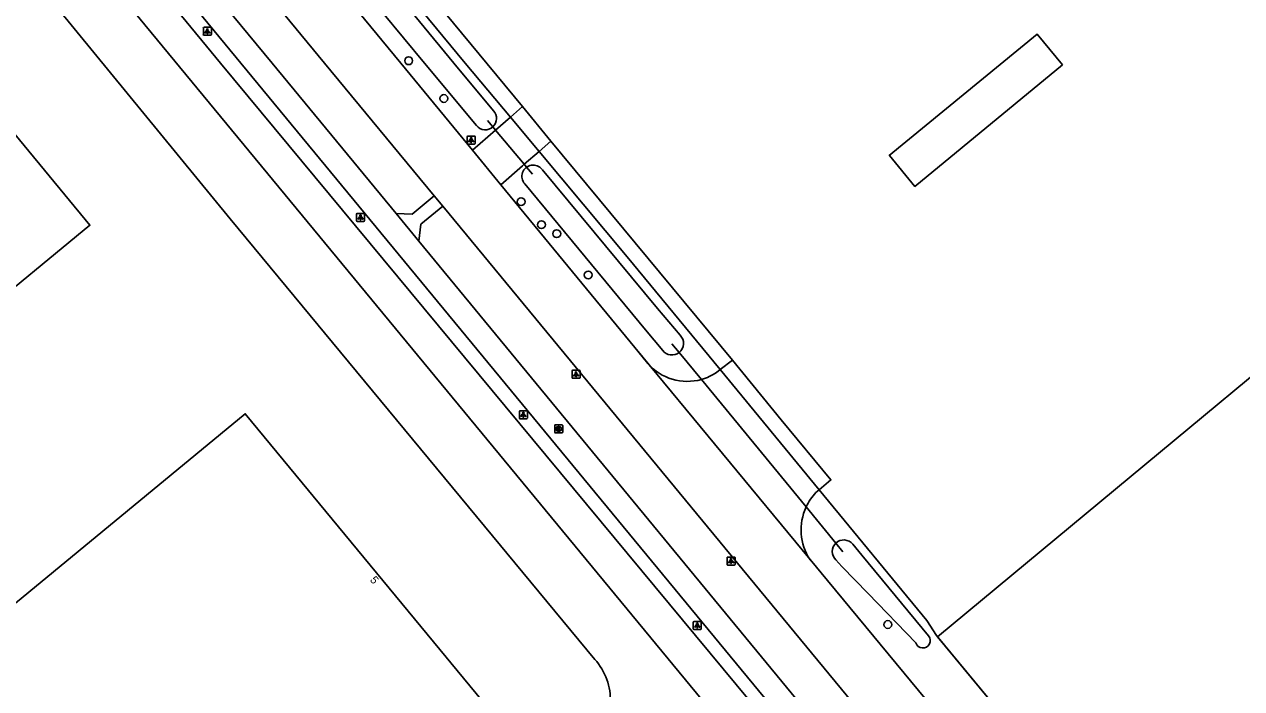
# Model space of a CAD drawing. Extents: x 156141 to 158132, y 385651 to 388399.
# Drawn here: x 157143.7 to 157295.8, y 386921.8 to 387004.8 of the extents above; entities that cross this region are included whole.
import ezdxf

# ---------------------------------------------------------------- set-up
doc = ezdxf.new("R2010")
doc.units = 0
for name, color, linetype in [('IMGEO_Berm_groen', 7, 'Continuous'), ('IMGEO_Boom', 7, 'Continuous'), ('IMGEO_Duiker', 7, 'Continuous'), ('IMGEO_Erf', 7, 'Continuous'), ('IMGEO_Fietspad_gesloten', 7, 'Continuous'), ('IMGEO_Fietspad_open', 7, 'Continuous'), ('IMGEO_Groenvoorziening', 7, 'Continuous'), ('IMGEO_Hek', 7, 'Continuous'), ('IMGEO_Lichtpunt', 7, 'Continuous'), ('IMGEO_Pand', 7, 'Continuous'), ('IMGEO_Pand_nummerreeks', 7, 'Continuous'), ('IMGEO_Rijbaan_lokaal_gesloten', 7, 'Continuous'), ('IMGEO_Rijbaan_lokaal_open', 7, 'Continuous'), ('IMGEO_Rioolput', 7, 'Continuous'), ('IMGEO_Waterloop', 7, 'Continuous')]:
    doc.layers.add(name, color=color, linetype=linetype)

msp = doc.modelspace()

# ---------------------------------------------------------------- linework, layer by layer
at = {"layer": 'IMGEO_Berm_groen'}
for points in [[(157241.17, 386912.07), (157168.24, 387000), (157137.21, 387037.65), (157129.35, 387046.65), (157129.18, 387046.53), (157127.01, 387049.14), (157127.14, 387049.25), (157124.86, 387052.05), (157124.73, 387051.94), (157091.86, 387091.79), (157084.85, 387100.37), (157072.38, 387115.63), (157065.43, 387124.28), (157056.49, 387135.39)], [(157137.84, 387076.72), (157147.62, 387065.08), (157205.96, 386994.56)], [(157242.99, 386946.68), (157256.43, 386930.35), (157257.65, 386928.46), (157257.77, 386928.3)], [(157257.77, 386928.3), (157274.58, 386907.98), (157277.32, 386904.61)]]:
    msp.add_lwpolyline(points, dxfattribs=at)
at = {"layer": 'IMGEO_Boom'}
for centre in [(157191.72, 387000.29), (157196.12, 386995.57), (157205.77, 386982.68), (157208.31, 386979.8), (157210.22, 386978.68), (157214.15, 386973.52), (157251.57, 386929.84)]:
    msp.add_circle(centre, 0.489, dxfattribs=at)
at = {"layer": 'IMGEO_Duiker'}
for points in [[(157201.59, 386992.82), (157202.24, 386992.04), (157202.58, 386991.63), (157206.17, 386987.35), (157206.46, 386987), (157207.2, 386986.11)], [(157224.61, 386964.93), (157225.51, 386963.84), (157228.28, 386960.46), (157241.37, 386944.54), (157245.09, 386940.02), (157245.97, 386938.94)]]:
    msp.add_lwpolyline(points, dxfattribs=at)
at = {"layer": 'IMGEO_Erf'}
msp.add_lwpolyline([(157471.26, 387105.25), (157329.83, 386988.11), (157257.77, 386928.3)], dxfattribs=at)
at = {"layer": 'IMGEO_Fietspad_gesloten'}
for points in [[(157190.16, 386981.21), (157174.68, 387000), (157166.89, 387009.45)], [(157164.67, 387007.38), (157170.76, 387000), (157242.5, 386913.02)], [(157193.01, 386977.75), (157190.16, 386981.21)], [(157252.99, 386904.94), (157193.01, 386977.75)]]:
    msp.add_lwpolyline(points, dxfattribs=at)
at = {"layer": 'IMGEO_Fietspad_open'}
for points in [[(157194.91, 386983.4), (157192.17, 386981.14), (157190.16, 386981.21)], [(157193.01, 386977.75), (157193.26, 386979.85), (157195.98, 386982.1)]]:
    msp.add_lwpolyline(points, dxfattribs=at)
at = {"layer": 'IMGEO_Groenvoorziening'}
msp.add_lwpolyline([(157209.47, 386990.24), (157232.17, 386962.88)], dxfattribs=at)
at = {"layer": 'IMGEO_Hek'}
for points in [[(157257.77, 386928.3), (157329.83, 386988.11), (157471.26, 387105.25), (157625.77, 387233.23)], [(157155.18, 387052.74), (157198.78, 387000)], [(157198.78, 387000), (157204.43, 386993.24), (157208.01, 386988.96), (157219.02, 386975.79), (157230.63, 386961.69), (157242.99, 386946.68), (157256.43, 386930.35)], [(157256.43, 386930.35), (157257.65, 386928.46)], [(157257.65, 386928.46), (157274.58, 386907.98)]]:
    msp.add_lwpolyline(points, dxfattribs=at)
at = {"layer": 'IMGEO_Lichtpunt'}
for p, q in [((157166.08, 387004.37), (157166.08, 387003.57)), ((157166.08, 387004.37), (157166.08, 387003.57)), ((157166.98, 387004.47), (157166.17, 387004.47)), ((157166.98, 387004.47), (157166.17, 387004.47)), ((157167.08, 387003.57), (157167.08, 387004.37)), ((157167.08, 387003.57), (157167.08, 387004.37)), ((157166.17, 387003.47), (157166.98, 387003.47)), ((157166.17, 387003.47), (157166.98, 387003.47)), ((157199.03, 386990.78), (157199.03, 386989.97)), ((157199.03, 386990.78), (157199.03, 386989.97)), ((157199.93, 386990.87), (157199.12, 386990.87)), ((157199.93, 386990.87), (157199.12, 386990.87)), ((157200.02, 386989.97), (157200.02, 386990.78)), ((157200.02, 386989.97), (157200.02, 386990.78)), ((157199.12, 386989.88), (157199.93, 386989.88)), ((157199.12, 386989.88), (157199.93, 386989.88)), ((157185.21, 386981.12), (157185.21, 386980.31)), ((157185.21, 386981.12), (157185.21, 386980.31)), ((157186.11, 386981.21), (157185.31, 386981.21)), ((157186.11, 386981.21), (157185.31, 386981.21)), ((157186.21, 386980.31), (157186.21, 386981.12)), ((157186.21, 386980.31), (157186.21, 386981.12)), ((157185.31, 386980.22), (157186.11, 386980.22)), ((157185.31, 386980.22), (157186.11, 386980.22)), ((157212.13, 386961.52), (157212.13, 386960.71)), ((157212.13, 386961.52), (157212.13, 386960.71)), ((157213.03, 386961.61), (157212.22, 386961.61)), ((157213.03, 386961.61), (157212.22, 386961.61)), ((157213.13, 386960.71), (157213.13, 386961.52)), ((157213.13, 386960.71), (157213.13, 386961.52)), ((157212.22, 386960.61), (157213.03, 386960.61)), ((157212.22, 386960.61), (157213.03, 386960.61)), ((157205.55, 386956.45), (157205.55, 386955.64)), ((157205.55, 386956.45), (157205.55, 386955.64)), ((157206.45, 386956.54), (157205.64, 386956.54)), ((157206.45, 386956.54), (157205.64, 386956.54)), ((157205.64, 386955.55), (157206.45, 386955.55)), ((157205.64, 386955.55), (157206.45, 386955.55)), ((157206.55, 386955.64), (157206.55, 386956.45)), ((157206.55, 386955.64), (157206.55, 386956.45)), ((157231.49, 386938.18), (157231.49, 386937.37)), ((157231.49, 386938.18), (157231.49, 386937.37)), ((157232.39, 386938.28), (157231.59, 386938.28)), ((157232.39, 386938.28), (157231.59, 386938.28)), ((157231.59, 386937.28), (157232.39, 386937.28)), ((157231.59, 386937.28), (157232.39, 386937.28)), ((157232.49, 386937.37), (157232.49, 386938.18)), ((157232.49, 386937.37), (157232.49, 386938.18)), ((157227.27, 386930.13), (157227.27, 386929.32)), ((157227.27, 386930.13), (157227.27, 386929.32)), ((157228.17, 386930.23), (157227.36, 386930.23)), ((157228.17, 386930.23), (157227.36, 386930.23)), ((157227.36, 386929.23), (157228.17, 386929.23)), ((157227.36, 386929.23), (157228.17, 386929.23)), ((157228.26, 386929.32), (157228.26, 386930.13)), ((157228.26, 386929.32), (157228.26, 386930.13))]:
    msp.add_line(p, q, dxfattribs=at)
for points in [[(157166.45, 387004.04), (157166.49, 387004.01), (157166.31, 387003.75), (157166.27, 387003.77), (157166.45, 387004.04)], [(157166.56, 387003.99), (157166.6, 387003.99), (157166.6, 387003.67), (157166.56, 387003.67), (157166.56, 387003.99)], [(157166.67, 387004.01), (157166.7, 387004.04), (157166.89, 387003.77), (157166.85, 387003.75), (157166.67, 387004.01)], [(157199.4, 386990.44), (157199.44, 386990.42), (157199.25, 386990.15), (157199.21, 386990.18), (157199.4, 386990.44)], [(157199.5, 386990.4), (157199.55, 386990.4), (157199.55, 386990.07), (157199.5, 386990.07), (157199.5, 386990.4)], [(157199.61, 386990.42), (157199.65, 386990.44), (157199.84, 386990.18), (157199.8, 386990.15), (157199.61, 386990.42)], [(157185.59, 386980.78), (157185.62, 386980.75), (157185.44, 386980.49), (157185.4, 386980.52), (157185.59, 386980.78)], [(157185.69, 386980.73), (157185.74, 386980.73), (157185.74, 386980.41), (157185.69, 386980.41), (157185.69, 386980.73)], [(157185.8, 386980.75), (157185.84, 386980.78), (157186.02, 386980.52), (157185.98, 386980.49), (157185.8, 386980.75)], [(157212.5, 386961.18), (157212.54, 386961.15), (157212.36, 386960.89), (157212.32, 386960.92), (157212.5, 386961.18)], [(157212.61, 386961.13), (157212.65, 386961.13), (157212.65, 386960.81), (157212.61, 386960.81), (157212.61, 386961.13)], [(157212.72, 386961.15), (157212.75, 386961.18), (157212.94, 386960.92), (157212.9, 386960.89), (157212.72, 386961.15)], [(157205.92, 386956.11), (157205.96, 386956.08), (157205.77, 386955.82), (157205.74, 386955.85), (157205.92, 386956.11)], [(157206.02, 386956.06), (157206.07, 386956.06), (157206.07, 386955.74), (157206.02, 386955.74), (157206.02, 386956.06)], [(157206.13, 386956.08), (157206.17, 386956.11), (157206.36, 386955.85), (157206.32, 386955.82), (157206.13, 386956.08)], [(157231.87, 386937.84), (157231.91, 386937.82), (157231.72, 386937.55), (157231.68, 386937.58), (157231.87, 386937.84)], [(157231.97, 386937.8), (157232.02, 386937.8), (157232.02, 386937.47), (157231.97, 386937.47), (157231.97, 386937.8)], [(157232.08, 386937.82), (157232.12, 386937.84), (157232.3, 386937.58), (157232.27, 386937.55), (157232.08, 386937.82)], [(157227.64, 386929.79), (157227.68, 386929.77), (157227.49, 386929.5), (157227.45, 386929.53), (157227.64, 386929.79)], [(157227.74, 386929.75), (157227.79, 386929.75), (157227.79, 386929.42), (157227.74, 386929.42), (157227.74, 386929.75)], [(157227.85, 386929.77), (157227.89, 386929.79), (157228.08, 386929.53), (157228.04, 386929.5), (157227.85, 386929.77)]]:
    msp.add_lwpolyline(points, dxfattribs=at)
for centre in [(157166.58, 387004.17), (157199.53, 386990.58), (157185.71, 386980.92), (157212.63, 386961.31), (157206.05, 386956.25), (157231.99, 386937.98), (157227.77, 386929.93)]:
    msp.add_circle(centre, 0.0994, dxfattribs=at)
for centre, start, end in [((157166.17, 387004.37), 90, 180), ((157166.17, 387004.37), 90, 180), ((157166.98, 387004.37), 0, 90), ((157166.98, 387004.37), 0, 90), ((157166.17, 387003.57), 180, 270), ((157166.17, 387003.57), 180, 270), ((157166.98, 387003.57), 270, 0), ((157166.98, 387003.57), 270, 360), ((157199.12, 386990.78), 90, 180), ((157199.12, 386990.78), 90, 180), ((157199.93, 386990.78), 0, 90), ((157199.93, 386990.78), 0, 90), ((157199.12, 386989.97), 180, 270), ((157199.12, 386989.97), 180, 270), ((157199.93, 386989.97), 270, 0), ((157199.93, 386989.97), 270, 360), ((157185.31, 386981.12), 90, 180), ((157185.31, 386981.12), 90, 180), ((157186.11, 386981.12), 0, 90), ((157186.11, 386981.12), 0, 90), ((157185.31, 386980.31), 180, 270), ((157185.31, 386980.31), 180, 270), ((157186.11, 386980.31), 270, 0), ((157186.11, 386980.31), 270, 360), ((157212.22, 386961.52), 90, 180), ((157212.22, 386961.52), 90, 180), ((157213.03, 386961.52), 0, 90), ((157213.03, 386961.52), 0, 90), ((157212.22, 386960.71), 180, 270), ((157212.22, 386960.71), 180, 270), ((157213.03, 386960.71), 270, 0), ((157213.03, 386960.71), 270, 360), ((157205.64, 386956.45), 90, 180), ((157205.64, 386956.45), 90, 180), ((157205.64, 386955.64), 180, 270), ((157205.64, 386955.64), 180, 270), ((157206.45, 386956.45), 0, 90), ((157206.45, 386956.45), 0, 90), ((157206.45, 386955.64), 270, 0), ((157206.45, 386955.64), 270, 360), ((157231.59, 386938.18), 90, 180), ((157231.59, 386938.18), 90, 180), ((157231.59, 386937.37), 180, 270), ((157231.59, 386937.37), 180, 270), ((157232.39, 386938.18), 0, 90), ((157232.39, 386938.18), 0, 90), ((157232.39, 386937.37), 270, 0), ((157232.39, 386937.37), 270, 360), ((157227.36, 386930.13), 90, 180), ((157227.36, 386930.13), 90, 180), ((157227.36, 386929.32), 180, 270), ((157227.36, 386929.32), 180, 270), ((157228.17, 386930.13), 0, 90), ((157228.17, 386930.13), 0, 90), ((157228.17, 386929.32), 270, 0), ((157228.17, 386929.32), 270, 360)]:
    msp.add_arc(centre, 0.0946, start, end, dxfattribs=at)
at = {"layer": 'IMGEO_Pand'}
for points in [[(157110.85, 387029.54), (157151.92, 386979.73), (157064.67, 386907.78), (157084.05, 386884.24), (157171.32, 386956.18), (157204.92, 386915.47), (157189.01, 386902.35), (157191.11, 386900.04), (157193.9, 386902.32), (157196.1, 386899.73)], [(157273.37, 386999.77), (157254.96, 386984.58), (157251.79, 386988.44), (157251.76, 386988.47), (157270.21, 387003.62), (157273.37, 386999.77)]]:
    msp.add_lwpolyline(points, dxfattribs=at)
at = {"layer": 'IMGEO_Rijbaan_lokaal_gesloten'}
for points in [[(157135.44, 387066.9), (157136.6, 387065.48), (157146.3, 387053.84), (157150.47, 387048.79), (157190.74, 387000), (157199.69, 386989.11)], [(157151.82, 387035.62), (157159.75, 387026), (157181.21, 387000), (157194.91, 386983.4)], [(157203.25, 386984.78), (157199.69, 386989.11)], [(157219.96, 386964.44), (157203.25, 386984.78)], [(157194.91, 386983.4), (157195.98, 386982.1)], [(157195.98, 386982.1), (157257.99, 386906.97)], [(157241.87, 386937.95), (157219.96, 386964.44)], [(157260.19, 386915.83), (157244.02, 386935.34), (157241.87, 386937.95)]]:
    msp.add_lwpolyline(points, dxfattribs=at)
at = {"layer": 'IMGEO_Rijbaan_lokaal_open'}
for points in [[(157160.83, 386861.48), (157229.85, 386918.64), (157081.95, 387097.87), (157078.51, 387102.05)], [(157214.97, 386925.48), (157169.44, 386980.52), (157143.68, 387011.99), (157121.58, 387038.54), (157110.85, 387029.54)], [(157199.69, 386989.11), (157202.58, 386991.63), (157204.43, 386993.24), (157205.96, 386994.56)], [(157205.96, 386994.56), (157209.47, 386990.24)], [(157209.47, 386990.24), (157208.01, 386988.96), (157206.17, 386987.35), (157205.95, 386987.15), (157203.25, 386984.78)], [(157219.96, 386964.44), (157221.6, 386962.47)], [(157230.18, 386961.35), (157230.63, 386961.69), (157232.17, 386962.88)], [(157232.17, 386962.88), (157238.27, 386955.4), (157244.46, 386947.91), (157242.99, 386946.68)], [(157242.59, 386946.34), (157242.99, 386946.68)]]:
    msp.add_lwpolyline(points, dxfattribs=at)
for centre, radius, start, end in [((157226.52, 386966.72), 6.5, 220.8196, 285.7269), ((157226.5, 386966.75), 6.54, 285.8045, 304.3018), ((157247.52, 386941.7), 6.77, 136.7006, 155.1887), ((157247.53, 386941.69), 6.79, 155.1534, 213.4499), ((157209.47, 386920.47), 7.44, 311.7538, 42.3613)]:
    msp.add_arc(centre, radius, start, end, dxfattribs=at)
at = {"layer": 'IMGEO_Rioolput'}
for p, q in [((157209.96, 386953.86), (157209.96, 386954.71)), ((157210.03, 386954.79), (157210.89, 386954.79)), ((157210.89, 386953.79), (157210.03, 386953.79)), ((157210.47, 386954.01), (157210.44, 386954.01)), ((157210.45, 386954.57), (157210.47, 386954.57)), ((157210.96, 386954.71), (157210.96, 386953.86))]:
    msp.add_line(p, q, dxfattribs=at)
for points in [[(157209.96, 386953.86), (157209.96, 386954.71)], [(157210.03, 386954.79), (157210.89, 386954.79)], [(157210.89, 386953.79), (157210.03, 386953.79)], [(157210.55, 386954.48), (157210.29, 386954.49), (157210.29, 386954.09)], [(157210.29, 386954.09), (157210.42, 386954.09), (157210.42, 386954.25), (157210.43, 386954.25)], [(157210.47, 386954.41), (157210.42, 386954.41), (157210.42, 386954.32)], [(157210.42, 386954.32), (157210.47, 386954.32)], [(157210.48, 386954.22), (157210.55, 386954.09), (157210.69, 386954.09), (157210.62, 386954.21)], [(157210.96, 386954.71), (157210.96, 386953.86)]]:
    msp.add_lwpolyline(points, dxfattribs=at)
for centre, radius, start, end in [((157210.03, 386954.71), 0.0765, 91.552, 178.448), ((157210.03, 386954.71), 0.0765, 91.552, 178.448), ((157210.03, 386953.86), 0.0765, 181.552, 268.448), ((157210.03, 386953.86), 0.0765, 181.552, 268.448), ((157210.43, 386954.2), 0.0533, 26.0293, 88.6989), ((157210.48, 386954.31), 0.0964, 77.0061, 93.1865), ((157210.46, 386954.51), 0.19, 274.7715, 282.9687), ((157210.49, 386954.37), 0.0378, 276.6634, 79.6772), ((157210.55, 386954.38), 0.109, 350.3612, 89.416), ((157210.54, 386954.37), 0.112, 277.5842, 350.9817), ((157210.53, 386954.16), 0.108, 29.5134, 73.7905), ((157210.88, 386954.71), 0.0765, 1.552, 88.448), ((157210.88, 386954.71), 0.0765, 1.552, 88.448), ((157210.88, 386953.86), 0.0765, 271.552, 358.448), ((157210.88, 386953.86), 0.0765, 271.552, 358.448)]:
    msp.add_arc(centre, radius, start, end, dxfattribs=at)
for centre, major_axis, ratio, start_param, end_param in [((157210.45, 386954.29), (-0.387, 0.002), 0.722429, 4.712389, 7.853982), ((157210.47, 386954.29), (-0.39, 0.002), 0.717154, 1.570796, 4.712389)]:
    msp.add_ellipse(centre, major_axis=major_axis, ratio=ratio, start_param=start_param, end_param=end_param, dxfattribs=at)
at = {"layer": 'IMGEO_Waterloop'}
for points in [[(157156.81, 387049.25), (157197.37, 387000), (157202.32, 386994.04)], [(157200.18, 386992.19), (157193.72, 387000), (157154.36, 387047.5)], [(157208.38, 386986.72), (157222.8, 386969.35), (157225.63, 386965.99)], [(157223.46, 386964.1), (157221.3, 386966.66), (157206.22, 386984.9)], [(157247.19, 386939.88), (157248.33, 386938.49), (157256.67, 386928.44)], [(157255.07, 386927.55), (157249.1, 386933.74), (157245.82, 386937.11), (157245.08, 386937.93)]]:
    msp.add_lwpolyline(points, dxfattribs=at)
for centre, radius, start, end in [((157201.28, 386993.08), 1.41, 313.0464, 42.8198), ((157201.28, 386993.06), 1.4, 218.5192, 313.4437), ((157207.27, 386985.85), 1.41, 38.2949, 222.0871), ((157224.61, 386964.97), 1.44, 308.3522, 44.9961), ((157224.61, 386964.97), 1.45, 217.2631, 308.1905), ((157246.08, 386938.97), 1.44, 133.3984, 226.1074), ((157246.08, 386938.97), 1.44, 39.2662, 133.2108), ((157255.95, 386927.84), 0.931, 198.372, 39.5487)]:
    msp.add_arc(centre, radius, start, end, dxfattribs=at)

# ---------------------------------------------------------------- texts
at = {"layer": 'IMGEO_Pand_nummerreeks'}
msp.add_text('5', height=1, rotation=309.5281, dxfattribs=at).set_placement((157186.83, 386935.38))

doc.saveas('drawing.dxf')
